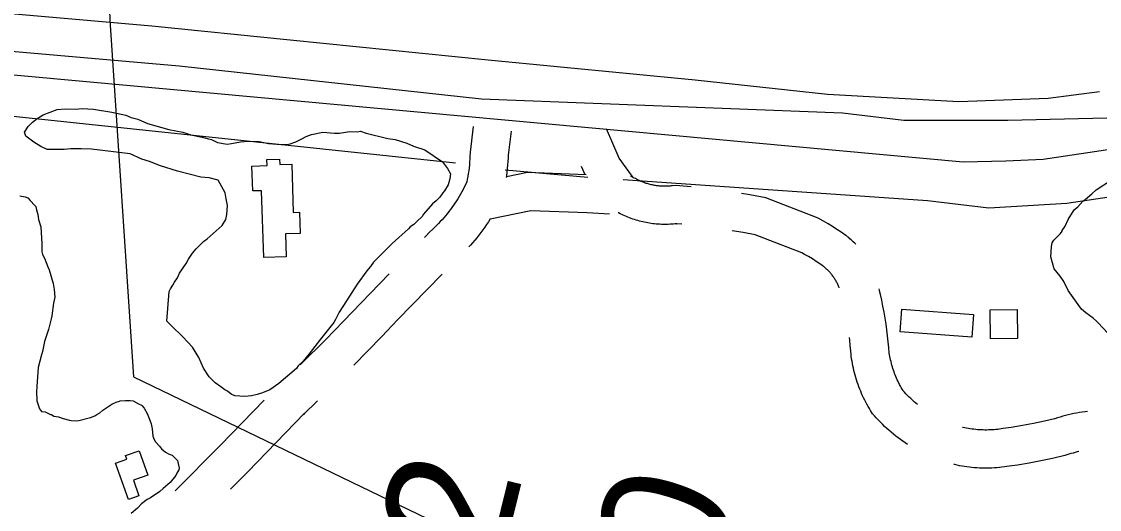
# Model space of a CAD drawing. Extents: x 3161514 to 3199414, y 831166 to 856601.
# Drawn here: x 3189391 to 3190239, y 849121 to 849505 of the extents above; entities that cross this region are included whole.
import ezdxf

# ---------------------------------------------------------------- set-up
doc = ezdxf.new("R2010")
doc.units = 0
for name, color, linetype in [('V-BLDG-OTLN', 7, 'Continuous'), ('V-LEVE-TOET', 7, 'Continuous'), ('V-ROAD-CNTR', 7, 'Continuous'), ('V-SITE-VEGE', 7, 'Continuous'), ('V-SURV-IDEN', 7, 'Continuous'), ('V-TOPO-SHOR', 7, 'Continuous'), ('V-UTIL-LINE', 7, 'Continuous')]:
    doc.layers.add(name, color=color, linetype=linetype)

msp = doc.modelspace()

# ---------------------------------------------------------------- linework, layer by layer
at = {"layer": 'V-BLDG-OTLN'}
for points in [[(3189604.545, 849354.9130000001), (3189609.565, 849355.071), (3189610.0810000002, 849338.498), (3189598.465, 849338.138), (3189599.026, 849320.158), (3189581.34, 849319.608), (3189579.705, 849372.083), (3189572.6950000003, 849371.8640000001), (3189572.085, 849391.478), (3189583.924, 849391.8470000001), (3189583.773, 849396.713), (3189593.781, 849397.024), (3189593.914, 849392.779), (3189603.3540000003, 849393.073)], [(3190083.696, 849278.949), (3190140.0500000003, 849274.613), (3190138.68, 849256.806), (3190082.325, 849261.1410000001)], [(3190153.188, 849278.377), (3190174.434, 849278.648), (3190174.723, 849255.857), (3190153.477, 849255.589)], [(3189483.357, 849167.505), (3189490.146, 849148.333), (3189478.753, 849144.299), (3189483.103, 849132.017), (3189474.7800000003, 849129.068), (3189464.663, 849157.639), (3189473.545, 849160.783), (3189472.523, 849163.667)]]:
    msp.add_lwpolyline(points, close=True, dxfattribs=at)
at = {"layer": 'V-LEVE-TOET'}
msp.add_lwpolyline([(3190239.29, 849449.809), (3190198.736, 849444.64), (3190128.526, 849441.951), (3190025.094, 849447.894), (3189920.929, 849458.951), (3189757.98, 849474.795), (3189602.264, 849490.503), (3189493.159, 849501.5310000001), (3189342.93, 849514.6240000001), (3189131.965, 849534.2540000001), (3188949.419, 849552.103), (3188895.401, 849556.7390000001), (3188864.855, 849560.096), (3188847.377, 849561.937), (3188830.614, 849561.843), (3188818.4450000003, 849560.893), (3188794.994, 849558.29), (3188765.711, 849556.889), (3188712.555, 849564.882), (3188584.375, 849579.157)], dxfattribs=at)
at = {"layer": 'V-ROAD-CNTR'}
for points in [[(3191674.7236136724, 849538.7428950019), (3191611.4387402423, 849581.3688097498), (3191543.718875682, 849618.615735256), (3191492.363978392, 849639.495693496), (3191451.732059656, 849654.16866415), (3191393.789175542, 849669.211634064), (3191330.4003023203, 849677.870616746), (3191264.9754331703, 849681.5706093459), (3191214.712533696, 849681.8206088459), (3191154.8636533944, 849670.340631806), (3191102.108758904, 849656.257659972), (3190975.925011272, 849620.380731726), (3190341.461280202, 849423.1531261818), (3190309.274344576, 849414.1431442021), (3190285.1443928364, 849410.360151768), (3190235.20249272, 849402.59916729), (3190194.85757341, 849396.7411790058), (3190165.4416322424, 849395.200182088), (3190132.005699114, 849394.527183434), (3189441.717079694, 849457.750056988), (3188534.061895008, 849540.7958908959), (3187119.630723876, 849717.1825381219), (3185344.2432746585, 849941.7760889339)], [(3189746.2033845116, 849422.609316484), (3189743.7797152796, 849402.3677060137), (3189743.6710055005, 849399.3047183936), (3189743.549708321, 849397.0027674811), (3189743.3877590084, 849394.6994883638), (3189743.1871892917, 849392.3987828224), (3189742.946441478, 849390.106288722), (3189742.6652219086, 849387.8078595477), (3189742.3467263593, 849385.5217092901), (3189741.989402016, 849383.2505951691), (3189741.58860248, 849380.9727928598), (3189741.146300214, 849378.673733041), (3189741.2047044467, 849378.9556052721), (3189740.9885916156, 849378.4818108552), (3189740.098442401, 849376.6134756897), (3189739.17770822, 849374.7658041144), (3189738.2243562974, 849372.9344815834), (3189737.234804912, 849371.111998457), (3189736.2182408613, 849369.3123693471), (3189735.1694135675, 849367.5314925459), (3189734.090090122, 849365.7678283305), (3189732.9825579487, 849364.0290647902), (3189731.839069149, 849362.3018182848), (3189730.667102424, 849360.5936634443), (3189729.4702301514, 849358.9143241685), (3189728.2399688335, 849357.2514727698), (3189726.982423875, 849355.6105407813), (3189725.6949022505, 849353.9918153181), (3189724.3805165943, 849352.3950143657), (3189723.0390981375, 849350.8238158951), (3189721.667979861, 849349.2721937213), (3189720.272047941, 849347.7466966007), (3189718.850718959, 849346.2473408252), (3189717.403129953, 849344.7731254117), (3189715.905258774, 849343.2996025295), (3189710.304, 849337.9330631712), (3189710.304, 849337.6363842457), (3189707.926440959, 849335.1995975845)], [(3189917.7004568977, 849375.1071414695), (3189905.55149037, 849376.254083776), (3189902.9076049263, 849375.9053055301), (3189902.0891663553, 849375.811015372), (3189901.2706903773, 849375.732706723), (3189900.4280367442, 849375.6662221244), (3189899.605735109, 849375.6149225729), (3189898.9133086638, 849375.5851476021), (3189896.1440473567, 849375.5606408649), (3189895.4549436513, 849375.5776791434), (3189894.631026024, 849375.6146836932), (3189893.793007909, 849375.6653331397), (3189892.965195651, 849375.730706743), (3189892.1315984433, 849375.8103888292), (3189891.313864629, 849375.9030904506), (3189890.483142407, 849376.012678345), (3189889.6576568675, 849376.1348593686), (3189888.8477097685, 849376.2702265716), (3189888.04165859, 849376.4194397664), (3189887.2271217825, 849376.5863093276), (3189886.397979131, 849376.7696998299), (3189885.593990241, 849376.9618100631), (3189884.789675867, 849377.1699140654), (3189883.991833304, 849377.3904004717), (3189883.199887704, 849377.6254148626), (3189882.4010466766, 849377.8771150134), (3189881.6163574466, 849378.139183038), (3189880.831862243, 849378.4171837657), (3189880.0456096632, 849378.7104928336), (3189879.2743142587, 849379.0135558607), (3189878.516504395, 849379.3271841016), (3189877.7467086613, 849379.6624797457), (3189876.997094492, 849380.0026660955), (3189876.2416661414, 849380.3646581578), (3189875.4965739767, 849380.733779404), (3189874.7695903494, 849381.1137935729), (3189873.8518525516, 849381.6106652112), (3189872.9808199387, 849382.0478501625), (3189872.45432584, 849382.3240214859), (3189871.908392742, 849382.6240003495), (3189871.3793907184, 849382.9246962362), (3189870.8596499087, 849383.2347413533), (3189870.324460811, 849383.564918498), (3189872.1337692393, 849382.4037205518), (3189861.228324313, 849397.7027460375), (3189851.253993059, 849420.8431945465)], [(3189775.9906154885, 849419.042683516), (3189773.7162847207, 849400.0482939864), (3189773.6429944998, 849397.9832816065), (3189773.494291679, 849395.161232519), (3189773.2962409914, 849392.3445116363), (3189773.0508107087, 849389.5292171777), (3189772.755558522, 849386.717711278), (3189772.4127780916, 849383.9161404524), (3189772.2029566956, 849382.4100495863)], [(3189772.315584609, 849383.2635706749), (3189789.003466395, 849386.6824027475), (3189835.1596552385, 849384.942857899)], [(3189834.2540907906, 849384.4927309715), (3189831.405767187, 849391.100841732)], [(3190047.470152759, 849329.8319750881), (3190047.1497646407, 849330.1653519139), (3190046.2999259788, 849331.0240037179), (3190045.4190742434, 849331.8817763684), (3190044.5258337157, 849332.7214224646), (3190043.626056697, 849333.5376758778), (3190042.709532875, 849334.3423354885), (3190041.7686150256, 849335.1382005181), (3190040.8232543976, 849335.909248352), (3190039.995124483, 849336.5616477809), (3190039.5554772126, 849336.9111109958), (3190035.845809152, 849339.4438539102), (3190032.438767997, 849341.6838659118), (3190028.993018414, 849343.8638953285), (3190025.507329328, 849345.9863164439), (3190021.9866736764, 849348.0437730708), (3190017.6173281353, 849350.4989041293), (3189976.470866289, 849366.4506697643), (3189963.832250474, 849368.7567706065), (3189957.3436225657, 849369.8245195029)], [(3189759.452237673, 849350.0051681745), (3189791.484533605, 849356.5675972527), (3189835.9278760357, 849354.8926065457), (3189853.5279433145, 849353.9817477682)], [(3189910.3209985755, 849345.6704183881), (3189906.11050963, 849346.067916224), (3189906.586395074, 849346.1306944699), (3189905.2348336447, 849345.974984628), (3189903.879309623, 849345.8452932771), (3189902.541963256, 849345.7397778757), (3189901.184264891, 849345.6550774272), (3189899.690691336, 849345.590852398), (3189895.9059526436, 849345.5573591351), (3189894.411056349, 849345.5943208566), (3189893.0529739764, 849345.6553163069), (3189891.706992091, 849345.7366668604), (3189890.356804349, 849345.843293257), (3189889.014401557, 849345.9716111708), (3189887.6621353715, 849346.1249095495), (3189886.324857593, 849346.301321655), (3189884.9883431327, 849346.4991406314), (3189883.6442902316, 849346.7237734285), (3189882.30034141, 849346.9725602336), (3189880.976878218, 849347.2436906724), (3189879.6720208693, 849347.5323001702), (3189878.350009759, 849347.848189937), (3189877.036324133, 849348.1880859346), (3189875.728166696, 849348.5495995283), (3189874.424112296, 849348.9365851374), (3189873.1409533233, 849349.3408849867), (3189871.8536425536, 849349.770816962), (3189870.5781377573, 849350.2228162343), (3189869.316390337, 849350.6935071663), (3189868.0516857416, 849351.1904441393), (3189866.7894956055, 849351.7128158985), (3189865.557291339, 849352.2495202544), (3189864.314905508, 849352.8133339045), (3189863.1003338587, 849353.3953418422), (3189861.8874260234, 849353.9962205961), (3189860.678409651, 849354.6282064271), (3189860.3814130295, 849354.7890031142)], [(3189759.7018108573, 849350.1459934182), (3189759.537909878, 849349.8781716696), (3189758.1434420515, 849347.6889352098), (3189756.716930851, 849345.5341817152), (3189755.2528975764, 849343.4003365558), (3189753.745769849, 849341.2856758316), (3189752.2060311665, 849339.2045272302), (3189750.629576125, 849337.1474592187), (3189749.0170977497, 849335.120184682), (3189747.3714834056, 849333.1209856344), (3189745.6889018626, 849331.1501841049), (3189743.9760201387, 849329.2118062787), (3189742.684316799, 849327.8002118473)], [(3190034.316429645, 849295.7687096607), (3190034.2989322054, 849295.8150081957), (3190034.041108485, 849296.4599285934), (3190033.769921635, 849297.1068298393), (3190033.4885228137, 849297.7459759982), (3190033.2001232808, 849298.371680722), (3190032.8949554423, 849299.0024582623), (3190032.5729646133, 849299.6419678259), (3190032.2570038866, 849300.2441351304), (3190031.9254894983, 849300.8455867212), (3190031.568370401, 849301.469983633), (3190031.216568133, 849302.0623037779), (3190030.850312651, 849302.652221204), (3190030.4640005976, 849303.2532336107), (3190030.0799148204, 849303.828640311), (3190029.6875349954, 849304.3938968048), (3190029.2820698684, 849304.9561996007), (3190028.8634440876, 849305.5158208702), (3190028.4247927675, 849306.0812931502), (3190027.988037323, 849306.6272374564), (3190027.5513570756, 849307.1513959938), (3190027.0876429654, 849307.6890676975), (3190026.621435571, 849308.2121830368), (3190026.161868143, 849308.7091653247), (3190025.6722353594, 849309.2186480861), (3190025.1720740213, 849309.7239962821), (3190024.6789257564, 849310.2042236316), (3190024.1721662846, 849310.6805775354), (3190023.649943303, 849311.1543241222), (3190023.124467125, 849311.6156645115), (3190022.5993849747, 849312.0597994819), (3190022.0587456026, 849312.500751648), (3190021.378875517, 849313.0363522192), (3190021.7405227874, 849312.7488890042), (3190019.146190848, 849314.5201460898), (3190016.1772320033, 849316.4721340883), (3190013.170981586, 849318.3741046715), (3190010.136670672, 849320.2216835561), (3190007.0693263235, 849322.0142269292), (3190004.782671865, 849323.2990958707), (3189968.2831337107, 849337.4493302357), (3189958.7037495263, 849339.1972293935), (3189949.994679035, 849340.6303675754)], [(3189679.994468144, 849306.5718084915), (3189665.0207689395, 849291.2250979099), (3189644.186, 849269.4514983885), (3189644.186, 849269.5144562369), (3189629.924967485, 849254.8245954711), (3189611.1875324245, 849236.1881601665), (3189610.137095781, 849235.1790926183)], [(3189721.8455496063, 849306.5073449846), (3189686.5952310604, 849270.3789020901), (3189674.186, 849257.4105016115), (3189674.186, 849257.3475437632), (3189652.2385916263, 849234.7401783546)], [(3190073.2455414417, 849248.5080242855), (3190072.853226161, 849253.0994516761), (3190072.366234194, 849257.8126869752), (3190071.798010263, 849262.5150839), (3190071.1483087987, 849267.204785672), (3190070.416434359, 849271.8904767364), (3190069.6019224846, 849276.5522349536), (3190068.7095218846, 849281.206903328), (3190067.7308879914, 849285.8448230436), (3190066.680203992, 849290.441697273), (3190066.000005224, 849293.220269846), (3190065.9035740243, 849293.7805173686), (3190065.7022629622, 849294.8399308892)], [(3190043.354458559, 849245.9539757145), (3190042.984773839, 849250.2805483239), (3190042.551765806, 849254.4713130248), (3190042.290727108, 849256.6315662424)], [(3190087.9914044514, 849172.4801353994), (3190086.322892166, 849173.5973470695), (3190084.4145218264, 849174.9256450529), (3190082.534150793, 849176.2832526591), (3190080.6781790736, 849177.6732618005), (3190078.8493448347, 849179.092068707), (3190077.0314655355, 849180.5522581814), (3190075.24434477, 849182.0454817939), (3190073.494841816, 849183.5569265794), (3190071.7683637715, 849185.1013151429), (3190070.0635435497, 849186.6787248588), (3190068.381450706, 849188.2929457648), (3190066.7371227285, 849189.9282637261), (3190065.1180481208, 849191.5935653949), (3190063.5311308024, 849193.2863522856), (3190061.9923915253, 849194.9829679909), (3190060.599949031, 849196.5628546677), (3190059.0079412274, 849199.0961759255), (3190058.025949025, 849200.7266316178), (3190057.075368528, 849202.3652843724), (3190056.1467804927, 849204.0334764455), (3190055.2534065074, 849205.7111631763), (3190054.393604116, 849207.3915812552), (3190053.556231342, 849209.0988461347), (3190052.7519953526, 849210.8174080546), (3190051.972275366, 849212.5572310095), (3190051.228175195, 849214.3077818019), (3190050.5164721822, 849216.0581552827), (3190049.829319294, 849217.8400941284), (3190049.18047519, 849219.6166084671), (3190048.5579258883, 849221.4112198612), (3190047.966398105, 849223.2242292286), (3190047.410948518, 849225.0326160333), (3190046.8834105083, 849226.8563902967), (3190046.388318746, 849228.6938083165), (3190045.925969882, 849230.5339336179), (3190045.494291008, 849232.389803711), (3190045.09730788, 849234.2481954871), (3190044.732910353, 849236.1083580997), (3190044.401059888, 849237.972270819), (3190044.098499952, 849239.8551245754), (3190043.832624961, 849241.7359869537), (3190043.5980780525, 849243.6146730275), (3190043.4009057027, 849245.4594809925), (3190043.3678243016, 849245.8061740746)], [(3190096.0269301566, 849203.7744510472), (3190094.66965523, 849204.9085182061), (3190093.303158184, 849206.0890734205), (3190091.9576362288, 849207.2926848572), (3190090.6384564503, 849208.5132751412), (3190089.346549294, 849209.7530542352), (3190088.0708772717, 849211.021736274), (3190086.8179518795, 849212.3104346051), (3190085.586869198, 849213.6236477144), (3190084.357608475, 849214.9790320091), (3190084.7100509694, 849214.5791453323), (3190084.5600587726, 849214.8178240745), (3190083.852050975, 849215.9933683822), (3190083.1586314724, 849217.1887156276), (3190082.4952195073, 849218.3805235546), (3190081.8485934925, 849219.5948368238), (3190081.2163958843, 849220.8304187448), (3190080.6117686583, 849222.0631538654), (3190080.0280046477, 849223.3105919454), (3190079.4677246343, 849224.5607689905), (3190078.9298248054, 849225.826218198), (3190078.4095278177, 849227.1058447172), (3190077.916680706, 849228.3839058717), (3190077.4435248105, 849229.6793915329), (3190076.992074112, 849230.9807801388), (3190076.567601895, 849232.2817707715), (3190076.161051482, 849233.6053839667), (3190075.7785894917, 849234.9276097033), (3190075.4216812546, 849236.2521916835), (3190075.086030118, 849237.5880663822), (3190074.775708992, 849238.9221962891), (3190074.48869212, 849240.265804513), (3190074.223089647, 849241.6216419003), (3190073.9809401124, 849242.981729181), (3190073.7635000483, 849244.3348754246), (3190073.571375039, 849245.6940130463), (3190073.3999219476, 849247.0673269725), (3190073.2490942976, 849248.4785190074), (3190073.2321756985, 849248.6558259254)], [(3189581.5805820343, 849207.3598055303), (3189547.293563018, 849171.817564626), (3189511.5415031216, 849135.9897256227)], [(3189623.753780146, 849206.6601522), (3189612.760824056, 849196.1001290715), (3189613.346, 849196.6505960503), (3189613.346, 849197.0781458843), (3189568.7084369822, 849150.8064353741), (3189555.1233921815, 849137.192596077)], [(3190229.7434497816, 849198.4020651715), (3190227.8239945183, 849198.1638488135), (3190225.610717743, 849197.8478282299), (3190223.408264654, 849197.4960239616), (3190221.207663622, 849197.1039498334), (3190219.0143511, 849196.6743552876), (3190216.8308008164, 849196.205723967), (3190214.6529015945, 849195.7000794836), (3190212.4803415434, 849195.1532523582), (3190210.3284614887, 849194.5726401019), (3190208.1846740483, 849193.9546316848), (3190206.049108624, 849193.2982310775), (3190203.9496456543, 849192.6133316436), (3190203.7777994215, 849192.5545581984), (3190195.8346216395, 849190.773387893), (3190187.186877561, 849188.9933413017), (3190178.5102620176, 849187.3644725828), (3190169.788673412, 849185.8833012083), (3190163.455883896, 849184.906377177), (3190161.8956880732, 849184.663926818), (3190160.468012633, 849184.4684359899), (3190159.035636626, 849184.2967876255), (3190157.5962902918, 849184.1509881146), (3190156.1526233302, 849184.0285569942), (3190154.71614172, 849183.932284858), (3190153.2761264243, 849183.8612981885), (3190151.835793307, 849183.8156538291), (3190150.3957478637, 849183.795371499), (3190148.949407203, 849183.8004582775), (3190147.4961452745, 849183.830308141), (3190146.0556458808, 849183.883566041), (3190144.6201653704, 849183.9635957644), (3190143.180136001, 849184.0686332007), (3190141.7459520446, 849184.1987064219), (3190140.310287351, 849184.3545543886), (3190138.8732574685, 849184.5354570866), (3190137.4451288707, 849184.7402006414), (3190136.021231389, 849184.970325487), (3190134.6064091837, 849185.2239654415), (3190133.198323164, 849185.5035614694), (3190131.772440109, 849185.8123459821), (3190131.3937142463, 849185.900586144)], [(3190222.939566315, 849166.8260635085), (3190221.7070984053, 849166.5399205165), (3190220.049658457, 849166.1227476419), (3190218.3915385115, 849165.6753598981), (3190216.7473259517, 849165.2013683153), (3190215.1088913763, 849164.6977689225), (3190213.4563543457, 849164.1586683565), (3190211.9382005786, 849163.6394418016), (3190202.141378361, 849161.442612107), (3190192.9791224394, 849159.5566586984), (3190183.789737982, 849157.8315274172), (3190174.587326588, 849156.2686987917), (3190168.0461161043, 849155.259622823), (3190166.234311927, 849154.9780731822), (3190164.2879873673, 849154.7115640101), (3190162.3323633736, 849154.4772123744), (3190160.3757097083, 849154.2790118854), (3190158.42337667, 849154.1134430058), (3190156.4578582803, 849153.981715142), (3190154.489873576, 849153.8847018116), (3190152.5222066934, 849153.8223461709), (3190150.5542521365, 849153.7946285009), (3190148.588592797, 849153.8015417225), (3190146.6338547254, 849153.8416918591), (3190144.6663541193, 849153.914433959), (3190142.6938346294, 849154.0244042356), (3190140.733863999, 849154.1673667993), (3190138.7720479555, 849154.3452935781), (3190136.8177126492, 849154.5574456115), (3190134.870742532, 849154.8025429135), (3190132.9228711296, 849155.0817993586), (3190130.980768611, 849155.3956745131), (3190129.0375908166, 849155.7440345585), (3190127.101676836, 849156.1284385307), (3190125.193559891, 849156.541654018), (3190124.504503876, 849156.7021986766)]]:
    msp.add_lwpolyline(points, dxfattribs=at)
at = {"layer": 'V-SITE-VEGE'}
for points in [[(3189667.6890000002, 849315.741), (3189665.3200000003, 849312.386), (3189662.475, 849309.028), (3189654.896, 849298.482), (3189646.376, 849285.5430000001), (3189640.697, 849276.4400000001), (3189637.864, 849270.6950000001), (3189636.4450000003, 849268.299), (3189626.017, 849255.35), (3189617.008, 849243.84), (3189612.2660000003, 849238.085), (3189608.469, 849234.245), (3189607.048, 849232.326), (3189593.273, 849220.314), (3189586.136, 849215.497), (3189580.418, 849213.079), (3189576.132, 849211.623), (3189571.841, 849210.644), (3189566.592, 849210.136), (3189558.474, 849210.568), (3189555.6, 849211.983), (3189552.723, 849214.355), (3189550.806, 849215.299), (3189547.451, 849217.666), (3189543.136, 849220.984), (3189538.336, 849225.731), (3189534, 849232.389), (3189530.133, 849240.962), (3189525.312, 849249.054), (3189517.628, 849257.125), (3189508.507, 849266.145), (3189505.146, 849269.468), (3189506.923, 849292.873), (3189507.8680000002, 849294.7880000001), (3189509.762, 849297.6630000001), (3189511.179, 849300.057), (3189513.549, 849303.412), (3189514.96, 849307.242), (3189520.168, 849314.909), (3189522.058, 849318.262), (3189525.374, 849323.054), (3189528.219, 849326.4130000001), (3189533.916, 849332.174), (3189536.769, 849334.099), (3189548.645, 849344.671), (3189551.484, 849349.461), (3189552.416, 849353.285), (3189552.8540000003, 849360.449), (3189551.869, 849365.696), (3189550.8880000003, 849370.464), (3189545.579, 849380.46), (3189538.407, 849382.3300000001), (3189531.721, 849382.77), (3189513.553, 849387.441), (3189500.161, 849391.66), (3189491.5470000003, 849394.956), (3189485.329, 849396.829), (3189476.234, 849401.077), (3189445.662, 849404.7220000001), (3189437.539, 849405.155), (3189429.423, 849405.107), (3189424.174, 849404.6020000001), (3189410.809, 849404.5260000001), (3189406.021, 849406.885), (3189400.272, 849410.197), (3189394.04, 849414.936), (3189393.065, 849418.272), (3189395.9050000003, 849422.583), (3189399.231, 849425.946), (3189403.0330000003, 849428.832), (3189407.79, 849431.721), (3189418.747, 849436.081), (3189425.427, 849436.595), (3189433.068, 849436.161), (3189438.318, 849436.669), (3189447.3880000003, 849436.245), (3189461.7260000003, 849433.937), (3189472.722, 849431.611), (3189477.029, 849429.726), (3189482.288, 849428.324), (3189489.946, 849425.024), (3189506.682, 849420.345), (3189517.6750000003, 849418.02), (3189523.893, 849416.1460000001), (3189532.9760000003, 849414.287), (3189537.756, 849412.882), (3189540.146, 849412.419), (3189544.934, 849410.057), (3189552.582, 849408.669), (3189555.92, 849409.165), (3189563.073, 849410.637), (3189568.8000000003, 849411.147), (3189577.872, 849410.719), (3189585.04, 849409.328), (3189595.073, 849408.429), (3189599.847, 849408.458), (3189602.231, 849408.947), (3189606.522, 849410.4060000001), (3189611.281, 849412.818), (3189614.613, 849414.747), (3189618.9020000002, 849416.204)], [(3189618.9020000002, 849416.204), (3189627.96, 849418.166), (3189637.037, 849417.26), (3189640.857, 849417.283), (3189645.626, 849418.264), (3189648.965, 849418.761), (3189655.174, 849418.317), (3189657.558, 849418.809), (3189661.863, 849417.402), (3189679.074, 849413.201), (3189684.809, 849412.28), (3189693.896, 849409.464), (3189699.161, 849407.108), (3189708.248, 849404.294), (3189722.148, 849394.824), (3189725.9960000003, 849389.596), (3189728.406, 849385.309), (3189727.952, 849381.49), (3189726.5470000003, 849376.708), (3189723.7060000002, 849371.9180000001), (3189722.285, 849370.476), (3189719.915, 849367.121), (3189717.069, 849364.24), (3189714.218, 849361.837), (3189707.1010000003, 849353.68), (3189706.157, 849351.765), (3189701.883, 849347.921), (3189699.507, 849345.523), (3189696.654, 849343.596), (3189695.231, 849342.154), (3189682.404, 849330.626), (3189667.6890000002, 849315.741)], [(3190250.0160000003, 849255.53), (3190238.006, 849268.3520000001), (3190236.566, 849269.7760000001), (3190234.168, 849271.672), (3190228.415, 849275.936), (3190225.059, 849278.783), (3190214.471, 849293.524), (3190211.089, 849300.666), (3190208.2, 849304.946), (3190203.395, 849310.648), (3190200.954, 849320.181), (3190201.384, 849328.301), (3190201.847, 849331.169), (3190203.2660000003, 849333.085), (3190208.488, 849338.367), (3190209.912, 849340.284), (3190209.9080000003, 849340.763), (3190212.275, 849344.118), (3190214.634, 849349.383), (3190219.365, 849357.049), (3190222.216, 849359.451), (3190226.011, 849363.7710000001), (3190227.912, 849365.21), (3190233.14, 849369.54), (3190236.4620000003, 849372.9010000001), (3190247.88, 849380.126)], [(3189389.352, 849367.961), (3189393.552, 849367.285), (3189395.654, 849366.5970000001), (3189397.532, 849364.51), (3189401.284, 849360.334), (3189401.986, 849359.64), (3189402.467, 849357.078), (3189403.653, 849353.355), (3189404.143, 849349.3960000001), (3189405.808, 849343.577), (3189406.582, 849330.294), (3189406.617, 849324.001), (3189407.096, 849321.905), (3189408.744, 849318.885), (3189411.345, 849312.139), (3189412.525, 849309.814), (3189415.615, 849299.109), (3189416.34, 849294.452), (3189416.84, 849288.392), (3189415.937, 849283.491), (3189414.593, 849273.693), (3189414.139, 849271.361), (3189411.855, 849262.958), (3189408.88, 849253.381), (3189407.292, 849245.447), (3189406.375, 849242.877), (3189403.866, 849233.073), (3189402.787, 849217.914), (3189402.578, 849213.718), (3189402.848, 849206.728), (3189404.751, 849200.4450000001), (3189406.393, 849198.356), (3189409.424, 849198.139), (3189413.4, 849196.064), (3189414.3310000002, 849196.068), (3189416.203, 849194.682), (3189419.703, 849194.233), (3189423.441, 849192.857), (3189428.577, 849191.487), (3189429.745, 849191.259), (3189433.009, 849191.046), (3189435.805, 849191.294), (3189445.115, 849193.6780000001), (3189448.3710000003, 849194.862), (3189449.997, 849196.037), (3189452.3200000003, 849197.448), (3189454.64, 849199.326), (3189461.839, 849204.262), (3189465.095, 849205.679), (3189467.887, 849206.628), (3189468.3510000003, 849206.863), (3189472.546, 849207.1190000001), (3189476.2770000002, 849206.908), (3189478.61, 849206.687), (3189482.819, 849204.381), (3189485.153, 849203.461), (3189485.3910000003, 849202.996), (3189487.267, 849200.91), (3189489.622, 849196.728), (3189491.748, 849191.61), (3189492.696, 849188.583), (3189493.419, 849184.628), (3189494.15, 849179.037), (3189495.098, 849176.243), (3189496.274, 849174.6190000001), (3189499.323, 849171.138), (3189500.966, 849169.0530000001), (3189504.011, 849166.503), (3189506.819, 849164.887)], [(3189506.819, 849164.887), (3189509.3850000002, 849163.97), (3189513.373, 849159.796), (3189514.806, 849153.7440000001), (3189514.5810000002, 849152.577), (3189512.963, 849149.7710000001), (3189512.039, 849147.9010000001), (3189507.642, 849142.515), (3189502.076, 849137.821), (3189499.524, 849135.476), (3189492.325, 849130.54), (3189489.536, 849129.125), (3189485.127, 849125.605), (3189481.883, 849122.322), (3189477.0100000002, 849118.099)]]:
    msp.add_lwpolyline(points, dxfattribs=at)
at = {"layer": 'V-TOPO-SHOR'}
for p, q in [((3189174.3000000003, 849452.752), (3189732.274570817, 849393.9780511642)), ((3189771.2915438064, 849388.4041978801), (3189836.319832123, 849382.8303445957))]:
    msp.add_line(p, q, dxfattribs=at)
for points in [[(3191187.0502780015, 849752.5626124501), (3191177.7605225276, 849722.8353949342), (3191172.1866692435, 849713.5456394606), (3191164.7548648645, 849707.9717861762), (3191149.8912561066, 849698.6820307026), (3191140.6015006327, 849691.2502263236), (3191088.57886998, 849680.1025197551), (3190852.6190809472, 849611.3583292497), (3190638.954705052, 849537.0402854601), (3190389.9892583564, 849455.2904372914), (3190324.9609700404, 849444.1427307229), (3190245.0690729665, 849429.2791219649), (3190167.035126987, 849427.4211708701), (3190085.285278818, 849427.4211708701), (3190036.978550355, 849432.9950241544), (3189752.712032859, 849444.1427307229), (3189514.8942927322, 849470.1540460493), (3188959.366915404, 849518.4607745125), (3188903.6283825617, 849524.0346277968), (3188866.469360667, 849542.6141387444)], [(3189864.1890985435, 849380.9723935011), (3190103.864789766, 849364.2508336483), (3190152.171518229, 849358.6769803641), (3190213.4839043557, 849362.3928825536), (3190276.654241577, 849371.6826380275), (3190371.4097474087, 849390.2621489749), (3190464.307302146, 849410.699611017), (3190512.6140306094, 849440.426828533), (3190648.2444605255, 849481.3017526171)]]:
    msp.add_lwpolyline(points, dxfattribs=at)
at = {"layer": 'V-UTIL-LINE'}
msp.add_lwpolyline([(3189449.989, 849830.6020000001), (3189460.176, 849506.2810000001), (3189478.8540000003, 849225.682), (3189985.713, 848981.167), (3190231.078, 848873.768), (3190512.95, 848738.774)], dxfattribs=at)

# ---------------------------------------------------------------- texts
at = {"layer": 'V-SURV-IDEN'}
for s, rotation, p in [('900+94.2', 76.13849873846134, (3189651.099959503, 848602.6119990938)), ('903+28.0', 71.61785187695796, (3189779.398577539, 848597.6268146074))]:
    msp.add_text(s, height=99.99999999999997, rotation=rotation, dxfattribs=at).set_placement(p)

doc.saveas('drawing.dxf')
